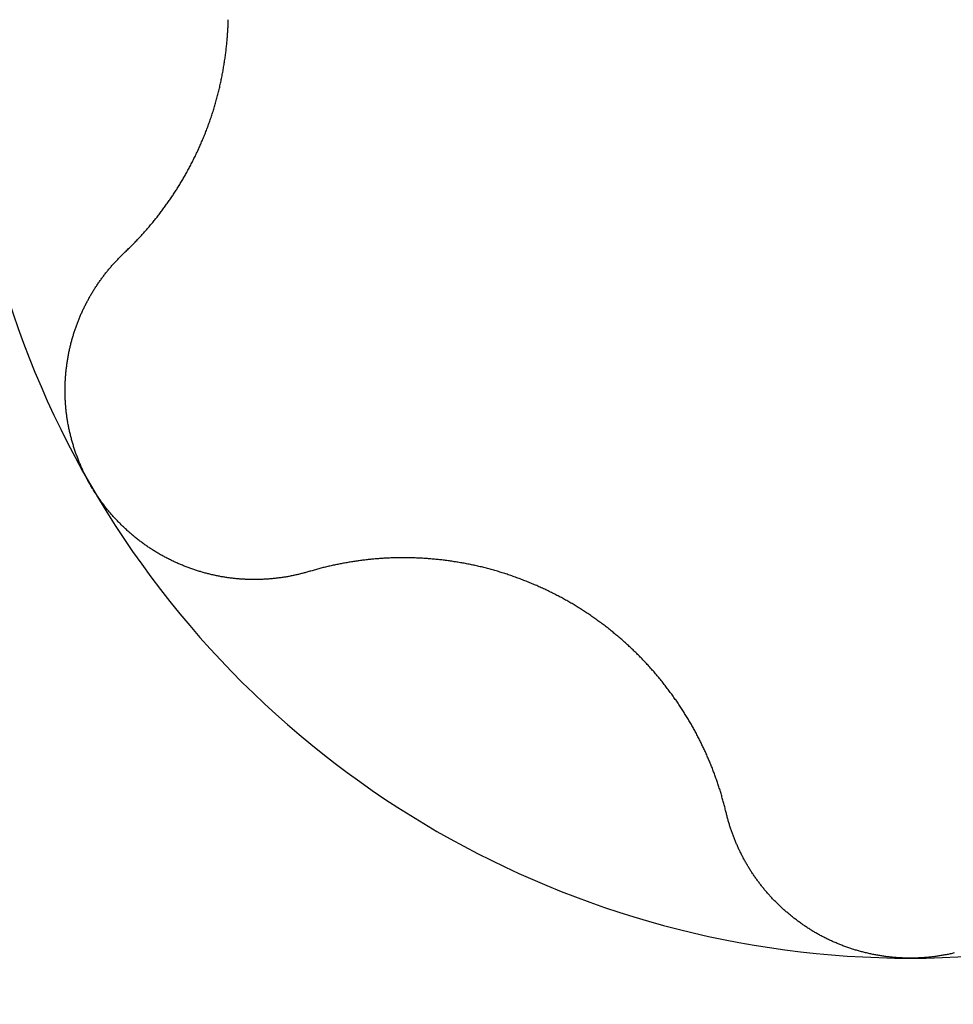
# Model space of a CAD drawing. Extents: x 1107 to 4046, y 937 to 3355.
# Tile 645 of 656: x 2097.57 to 2099.51, y 2903.95 to 2906. Entities that reach past the tile are written whole.
import ezdxf

# ---------------------------------------------------------------- set-up
doc = ezdxf.new("R2010")
doc.units = 0
doc.layers.add('KF_VIDA_L___C_BOTTOM', color=7, linetype='CONTINUOUS')

# ---------------------------------------------------------------- blocks, each defined once
blk = doc.blocks.new('KF_VIDA_L___C_BOTTOM')
at = {"layer": 'KF_VIDA_L___C_BOTTOM'}
for points in [[(-89.1949, 30.4973, 0), (-89.1932, 30.4989, 0), (-89.1914, 30.5006, 0), (-89.1897, 30.5023, 0), (-89.188, 30.5039, 0), (-89.1862, 30.5056, 0), (-89.1845, 30.5073, 0), (-89.1828, 30.509, 0), (-89.1811, 30.5107, 0), (-89.1794, 30.5124, 0), (-89.1777, 30.5141, 0), (-89.176, 30.5159, 0), (-89.1743, 30.5176, 0), (-89.1726, 30.5193, 0), (-89.171, 30.521, 0), (-89.1693, 30.5228, 0), (-89.1676, 30.5245, 0), (-89.166, 30.5263, 0), (-89.1644, 30.528, 0), (-89.1627, 30.5298, 0), (-89.1611, 30.5316, 0), (-89.1595, 30.5333, 0), (-89.1578, 30.5351, 0), (-89.1562, 30.5369, 0), (-89.1546, 30.5387, 0), (-89.153, 30.5405, 0), (-89.1514, 30.5423, 0), (-89.1498, 30.5441, 0), (-89.1483, 30.5459, 0), (-89.1467, 30.5477, 0), (-89.1451, 30.5495, 0), (-89.1436, 30.5513, 0), (-89.142, 30.5531, 0), (-89.1405, 30.555, 0), (-89.1389, 30.5568, 0), (-89.1374, 30.5586, 0), (-89.1359, 30.5605, 0), (-89.1344, 30.5623, 0), (-89.1329, 30.5642, 0), (-89.1314, 30.566, 0), (-89.1299, 30.5679, 0), (-89.1284, 30.5698, 0), (-89.1269, 30.5716, 0), (-89.1254, 30.5735, 0), (-89.124, 30.5754, 0), (-89.1225, 30.5772, 0), (-89.1211, 30.5791, 0), (-89.1196, 30.581, 0), (-89.1182, 30.5829, 0), (-89.1167, 30.5848, 0), (-89.1153, 30.5867, 0), (-89.1139, 30.5886, 0), (-89.1125, 30.5905, 0), (-89.1111, 30.5924, 0), (-89.1097, 30.5943, 0), (-89.1083, 30.5962, 0), (-89.107, 30.5981, 0), (-89.1056, 30.6, 0), (-89.1042, 30.602, 0), (-89.1029, 30.6039, 0), (-89.1015, 30.6058, 0), (-89.1002, 30.6077, 0), (-89.0989, 30.6097, 0), (-89.0976, 30.6116, 0), (-89.0962, 30.6136, 0), (-89.0949, 30.6155, 0), (-89.0936, 30.6174, 0), (-89.0924, 30.6194, 0), (-89.0911, 30.6214, 0), (-89.0898, 30.6233, 0), (-89.0885, 30.6253, 0), (-89.0872, 30.6273, 0), (-89.0859, 30.6293, 0), (-89.0847, 30.6313, 0), (-89.0834, 30.6333, 0), (-89.0821, 30.6354, 0), (-89.0809, 30.6374, 0), (-89.0796, 30.6395, 0), (-89.0784, 30.6415, 0), (-89.0771, 30.6436, 0), (-89.0759, 30.6457, 0), (-89.0747, 30.6477, 0), (-89.0734, 30.6498, 0), (-89.0722, 30.6519, 0), (-89.071, 30.6541, 0), (-89.0698, 30.6562, 0), (-89.0686, 30.6583, 0), (-89.0673, 30.6604, 0), (-89.0661, 30.6626, 0), (-89.065, 30.6647, 0), (-89.0638, 30.6669, 0), (-89.0626, 30.6691, 0), (-89.0614, 30.6713, 0), (-89.0602, 30.6735, 0), (-89.059, 30.6756, 0), (-89.0579, 30.6779, 0), (-89.0567, 30.6801, 0), (-89.0556, 30.6823, 0), (-89.0544, 30.6845, 0), (-89.0533, 30.6868, 0), (-89.0522, 30.689, 0), (-89.051, 30.6913, 0), (-89.0499, 30.6935, 0), (-89.0488, 30.6958, 0), (-89.0477, 30.6981, 0), (-89.0466, 30.7003, 0), (-89.0455, 30.7026, 0), (-89.0444, 30.7049, 0), (-89.0433, 30.7072, 0), (-89.0422, 30.7095, 0), (-89.0412, 30.7119, 0), (-89.0401, 30.7142, 0), (-89.039, 30.7165, 0), (-89.038, 30.7188, 0), (-89.0369, 30.7212, 0), (-89.0359, 30.7235, 0), (-89.0349, 30.7259, 0), (-89.0339, 30.7283, 0), (-89.0329, 30.7306, 0), (-89.0319, 30.733, 0), (-89.0309, 30.7354, 0), (-89.0299, 30.7378, 0), (-89.0289, 30.7402, 0), (-89.0279, 30.7426, 0), (-89.0269, 30.745, 0), (-89.026, 30.7474, 0), (-89.025, 30.7498, 0), (-89.0241, 30.7523, 0), (-89.0232, 30.7547, 0), (-89.0222, 30.7571, 0), (-89.0213, 30.7596, 0), (-89.0204, 30.762, 0), (-89.0195, 30.7645, 0), (-89.0186, 30.7669, 0), (-89.0177, 30.7694, 0), (-89.0169, 30.7719, 0), (-89.016, 30.7744, 0), (-89.0152, 30.7768, 0), (-89.0143, 30.7793, 0), (-89.0135, 30.7818, 0), (-89.0126, 30.7843, 0), (-89.0118, 30.7868, 0), (-89.011, 30.7893, 0), (-89.0102, 30.7918, 0), (-89.0094, 30.7943, 0), (-89.0087, 30.7969, 0), (-89.0079, 30.7994, 0), (-89.0071, 30.8019, 0), (-89.0064, 30.8044, 0), (-89.0056, 30.807, 0), (-89.0049, 30.8095, 0), (-89.0042, 30.8121, 0), (-89.0035, 30.8146, 0), (-89.0028, 30.8172, 0), (-89.0021, 30.8197, 0), (-89.0014, 30.8223, 0), (-89.0007, 30.8249, 0), (-89.0001, 30.8274, 0), (-88.9994, 30.83, 0), (-88.9988, 30.8326, 0), (-88.9981, 30.8351, 0), (-88.9975, 30.8377, 0), (-88.9969, 30.8403, 0), (-88.9963, 30.8429, 0), (-88.9957, 30.8455, 0), (-88.9951, 30.8481, 0), (-88.9945, 30.8507, 0), (-88.994, 30.8533, 0), (-88.9934, 30.8558, 0), (-88.9929, 30.8584, 0), (-88.9923, 30.861, 0), (-88.9918, 30.8637, 0), (-88.9913, 30.8663, 0), (-88.9908, 30.8689, 0), (-88.9903, 30.8715, 0), (-88.9898, 30.8741, 0), (-88.9893, 30.8767, 0), (-88.9889, 30.8793, 0), (-88.9884, 30.8819, 0), (-88.988, 30.8845, 0), (-88.9875, 30.8871, 0), (-88.9871, 30.8898, 0), (-88.9867, 30.8924, 0), (-88.9863, 30.895, 0), (-88.9859, 30.8976, 0), (-88.9855, 30.9002, 0), (-88.9851, 30.9028, 0), (-88.9848, 30.9054, 0), (-88.9844, 30.9081, 0), (-88.984, 30.9107, 0), (-88.9837, 30.9133, 0), (-88.9834, 30.9159, 0), (-88.9831, 30.9185, 0), (-88.9828, 30.9211, 0), (-88.9825, 30.9238, 0), (-88.9822, 30.9264, 0), (-88.9819, 30.929, 0), (-88.9816, 30.9316, 0), (-88.9814, 30.9342, 0), (-88.9811, 30.9368, 0), (-88.9809, 30.9394, 0), (-88.9806, 30.942, 0), (-88.9804, 30.9446, 0), (-88.9802, 30.9472, 0), (-88.98, 30.9498, 0), (-88.9798, 30.9524, 0), (-88.9797, 30.955, 0), (-88.9795, 30.9576, 0), (-88.9793, 30.9602, 0), (-88.9792, 30.9628, 0), (-88.979, 30.9654, 0), (-88.9789, 30.968, 0), (-88.9788, 30.9705, 0), (-88.9787, 30.9731, 0), (-88.9786, 30.9757, 0), (-88.9785, 30.9783, 0), (-88.9784, 30.9808, 0), (-88.9783, 30.9834, 0)], [(-89.2659, 30.0125, 0), (-89.267, 30.0143, 0), (-89.268, 30.0162, 0), (-89.269, 30.018, 0), (-89.2701, 30.0199, 0), (-89.2711, 30.0217, 0), (-89.2721, 30.0236, 0), (-89.2731, 30.0255, 0), (-89.274, 30.0273, 0), (-89.275, 30.0292, 0), (-89.276, 30.0311, 0), (-89.2769, 30.033, 0), (-89.2779, 30.0349, 0), (-89.2788, 30.0369, 0), (-89.2797, 30.0388, 0), (-89.2807, 30.0407, 0), (-89.2816, 30.0426, 0), (-89.2825, 30.0446, 0), (-89.2833, 30.0465, 0), (-89.2842, 30.0485, 0), (-89.2851, 30.0504, 0), (-89.2859, 30.0524, 0), (-89.2868, 30.0544, 0), (-89.2876, 30.0563, 0), (-89.2884, 30.0583, 0), (-89.2893, 30.0603, 0), (-89.2901, 30.0623, 0), (-89.2909, 30.0643, 0), (-89.2916, 30.0663, 0), (-89.2924, 30.0683, 0), (-89.2932, 30.0703, 0), (-89.2939, 30.0723, 0), (-89.2947, 30.0744, 0), (-89.2954, 30.0764, 0), (-89.2961, 30.0784, 0), (-89.2968, 30.0805, 0), (-89.2975, 30.0825, 0), (-89.2982, 30.0845, 0), (-89.2989, 30.0866, 0), (-89.2996, 30.0886, 0), (-89.3002, 30.0907, 0), (-89.3009, 30.0928, 0), (-89.3015, 30.0948, 0), (-89.3021, 30.0969, 0), (-89.3028, 30.099, 0), (-89.3034, 30.101, 0), (-89.3039, 30.1031, 0), (-89.3045, 30.1052, 0), (-89.3051, 30.1073, 0), (-89.3057, 30.1094, 0), (-89.3062, 30.1115, 0), (-89.3067, 30.1136, 0), (-89.3073, 30.1157, 0), (-89.3078, 30.1178, 0), (-89.3083, 30.1199, 0), (-89.3088, 30.122, 0), (-89.3093, 30.1241, 0), (-89.3097, 30.1262, 0), (-89.3102, 30.1283, 0), (-89.3106, 30.1304, 0), (-89.3111, 30.1326, 0), (-89.3115, 30.1347, 0), (-89.3119, 30.1368, 0), (-89.3123, 30.1389, 0), (-89.3127, 30.1411, 0), (-89.3131, 30.1432, 0), (-89.3134, 30.1453, 0), (-89.3138, 30.1475, 0), (-89.3141, 30.1496, 0), (-89.3145, 30.1517, 0), (-89.3148, 30.1539, 0), (-89.3151, 30.156, 0), (-89.3154, 30.1582, 0), (-89.3157, 30.1603, 0), (-89.3159, 30.1624, 0), (-89.3162, 30.1646, 0), (-89.3164, 30.1667, 0), (-89.3167, 30.1689, 0), (-89.3169, 30.171, 0), (-89.3171, 30.1732, 0), (-89.3173, 30.1753, 0), (-89.3175, 30.1775, 0), (-89.3177, 30.1796, 0), (-89.3178, 30.1818, 0), (-89.318, 30.1839, 0), (-89.3181, 30.1861, 0), (-89.3182, 30.1882, 0), (-89.3183, 30.1904, 0), (-89.3184, 30.1925, 0), (-89.3185, 30.1946, 0), (-89.3186, 30.1968, 0), (-89.3187, 30.1989, 0), (-89.3187, 30.2011, 0), (-89.3188, 30.2032, 0), (-89.3188, 30.2054, 0), (-89.3188, 30.2075, 0), (-89.3188, 30.2097, 0), (-89.3188, 30.2118, 0), (-89.3188, 30.2139, 0), (-89.3187, 30.2161, 0), (-89.3187, 30.2182, 0), (-89.3186, 30.2204, 0), (-89.3186, 30.2225, 0), (-89.3185, 30.2246, 0), (-89.3184, 30.2268, 0), (-89.3183, 30.2289, 0), (-89.3182, 30.231, 0), (-89.3181, 30.2331, 0), (-89.3179, 30.2353, 0), (-89.3178, 30.2374, 0), (-89.3176, 30.2395, 0), (-89.3175, 30.2416, 0), (-89.3173, 30.2437, 0), (-89.3171, 30.2459, 0), (-89.3169, 30.248, 0), (-89.3167, 30.2501, 0), (-89.3164, 30.2522, 0), (-89.3162, 30.2543, 0), (-89.316, 30.2564, 0), (-89.3157, 30.2585, 0), (-89.3154, 30.2606, 0), (-89.3152, 30.2626, 0), (-89.3149, 30.2647, 0), (-89.3146, 30.2668, 0), (-89.3143, 30.2689, 0), (-89.3139, 30.271, 0), (-89.3136, 30.273, 0), (-89.3133, 30.2751, 0), (-89.3129, 30.2772, 0), (-89.3126, 30.2792, 0), (-89.3122, 30.2813, 0), (-89.3118, 30.2833, 0), (-89.3114, 30.2854, 0), (-89.311, 30.2874, 0), (-89.3106, 30.2895, 0), (-89.3102, 30.2915, 0), (-89.3098, 30.2935, 0), (-89.3093, 30.2956, 0), (-89.3089, 30.2976, 0), (-89.3084, 30.2996, 0), (-89.3079, 30.3016, 0), (-89.3075, 30.3036, 0), (-89.307, 30.3056, 0), (-89.3065, 30.3076, 0), (-89.306, 30.3096, 0), (-89.3054, 30.3116, 0), (-89.3049, 30.3136, 0), (-89.3044, 30.3156, 0), (-89.3038, 30.3175, 0), (-89.3033, 30.3195, 0), (-89.3027, 30.3214, 0), (-89.3021, 30.3234, 0), (-89.3015, 30.3253, 0), (-89.301, 30.3273, 0), (-89.3004, 30.3292, 0), (-89.2997, 30.3311, 0), (-89.2991, 30.3331, 0), (-89.2985, 30.335, 0), (-89.2979, 30.3369, 0), (-89.2972, 30.3388, 0), (-89.2966, 30.3407, 0), (-89.2959, 30.3426, 0), (-89.2952, 30.3445, 0), (-89.2945, 30.3463, 0), (-89.2939, 30.3482, 0), (-89.2932, 30.3501, 0), (-89.2925, 30.3519, 0), (-89.2917, 30.3538, 0), (-89.291, 30.3556, 0), (-89.2903, 30.3574, 0), (-89.2896, 30.3592, 0), (-89.2888, 30.3611, 0), (-89.288, 30.3629, 0), (-89.2873, 30.3647, 0), (-89.2865, 30.3665, 0), (-89.2857, 30.3683, 0), (-89.2849, 30.3701, 0), (-89.2841, 30.3719, 0), (-89.2833, 30.3737, 0), (-89.2825, 30.3755, 0), (-89.2816, 30.3773, 0), (-89.2808, 30.3791, 0), (-89.28, 30.3808, 0), (-89.2791, 30.3826, 0), (-89.2782, 30.3844, 0), (-89.2773, 30.3862, 0), (-89.2765, 30.3879, 0), (-89.2756, 30.3897, 0), (-89.2746, 30.3915, 0), (-89.2737, 30.3932, 0), (-89.2728, 30.395, 0), (-89.2719, 30.3967, 0), (-89.2709, 30.3984, 0), (-89.27, 30.4002, 0), (-89.269, 30.4019, 0), (-89.268, 30.4037, 0), (-89.2671, 30.4054, 0), (-89.2661, 30.4071, 0), (-89.2651, 30.4088, 0), (-89.2641, 30.4105, 0), (-89.2631, 30.4122, 0), (-89.262, 30.4139, 0), (-89.261, 30.4156, 0), (-89.26, 30.4173, 0), (-89.2589, 30.419, 0), (-89.2578, 30.4207, 0), (-89.2568, 30.4224, 0), (-89.2557, 30.424, 0), (-89.2546, 30.4257, 0), (-89.2535, 30.4274, 0), (-89.2524, 30.429, 0), (-89.2513, 30.4307, 0), (-89.2502, 30.4323, 0), (-89.2491, 30.434, 0), (-89.248, 30.4356, 0), (-89.2468, 30.4372, 0), (-89.2457, 30.4389, 0), (-89.2445, 30.4405, 0), (-89.2433, 30.4421, 0), (-89.2422, 30.4437, 0), (-89.241, 30.4453, 0), (-89.2398, 30.4469, 0), (-89.2386, 30.4485, 0), (-89.2374, 30.4501, 0), (-89.2362, 30.4517, 0), (-89.235, 30.4532, 0), (-89.2337, 30.4548, 0), (-89.2325, 30.4564, 0), (-89.2313, 30.4579, 0), (-89.23, 30.4595, 0), (-89.2288, 30.461, 0), (-89.2275, 30.4625, 0), (-89.2262, 30.4641, 0), (-89.2249, 30.4656, 0), (-89.2236, 30.4671, 0), (-89.2223, 30.4686, 0), (-89.221, 30.4701, 0), (-89.2197, 30.4716, 0), (-89.2184, 30.4731, 0), (-89.2171, 30.4746, 0), (-89.2158, 30.476, 0), (-89.2144, 30.4775, 0), (-89.2131, 30.479, 0), (-89.2117, 30.4804, 0), (-89.2104, 30.4819, 0), (-89.209, 30.4833, 0), (-89.2076, 30.4847, 0), (-89.2062, 30.4862, 0), (-89.2048, 30.4876, 0), (-89.2035, 30.489, 0), (-89.2021, 30.4904, 0), (-89.2006, 30.4918, 0), (-89.1992, 30.4932, 0), (-89.1978, 30.4945, 0), (-89.1964, 30.4959, 0), (-89.1949, 30.4973, 0)], [(-88.8106, 29.8316, 0), (-88.8125, 29.831, 0), (-88.8144, 29.8305, 0), (-88.8163, 29.8299, 0), (-88.8182, 29.8294, 0), (-88.8201, 29.8289, 0), (-88.822, 29.8283, 0), (-88.824, 29.8278, 0), (-88.8259, 29.8274, 0), (-88.8278, 29.8269, 0), (-88.8297, 29.8264, 0), (-88.8317, 29.8259, 0), (-88.8336, 29.8255, 0), (-88.8355, 29.825, 0), (-88.8375, 29.8246, 0), (-88.8394, 29.8242, 0), (-88.8413, 29.8237, 0), (-88.8433, 29.8233, 0), (-88.8452, 29.8229, 0), (-88.8472, 29.8226, 0), (-88.8491, 29.8222, 0), (-88.8511, 29.8218, 0), (-88.853, 29.8214, 0), (-88.855, 29.8211, 0), (-88.857, 29.8208, 0), (-88.8589, 29.8204, 0), (-88.8609, 29.8201, 0), (-88.8628, 29.8198, 0), (-88.8648, 29.8195, 0), (-88.8668, 29.8192, 0), (-88.8688, 29.8189, 0), (-88.8707, 29.8187, 0), (-88.8727, 29.8184, 0), (-88.8747, 29.8182, 0), (-88.8766, 29.8179, 0), (-88.8786, 29.8177, 0), (-88.8806, 29.8175, 0), (-88.8826, 29.8172, 0), (-88.8846, 29.817, 0), (-88.8865, 29.8169, 0), (-88.8885, 29.8167, 0), (-88.8905, 29.8165, 0), (-88.8925, 29.8163, 0), (-88.8945, 29.8162, 0), (-88.8965, 29.816, 0), (-88.8984, 29.8159, 0), (-88.9004, 29.8158, 0), (-88.9024, 29.8157, 0), (-88.9044, 29.8156, 0), (-88.9064, 29.8155, 0), (-88.9084, 29.8154, 0), (-88.9104, 29.8153, 0), (-88.9123, 29.8152, 0), (-88.9143, 29.8152, 0), (-88.9163, 29.8151, 0), (-88.9183, 29.8151, 0), (-88.9203, 29.8151, 0), (-88.9223, 29.8151, 0), (-88.9243, 29.8151, 0), (-88.9262, 29.8151, 0), (-88.9282, 29.8151, 0), (-88.9302, 29.8151, 0), (-88.9322, 29.8151, 0), (-88.9342, 29.8152, 0), (-88.9362, 29.8152, 0), (-88.9381, 29.8153, 0), (-88.9401, 29.8154, 0), (-88.9421, 29.8155, 0), (-88.9441, 29.8156, 0), (-88.946, 29.8157, 0), (-88.948, 29.8158, 0), (-88.95, 29.8159, 0), (-88.952, 29.816, 0), (-88.9539, 29.8162, 0), (-88.9559, 29.8163, 0), (-88.9579, 29.8165, 0), (-88.9598, 29.8167, 0), (-88.9618, 29.8168, 0), (-88.9638, 29.817, 0), (-88.9657, 29.8172, 0), (-88.9677, 29.8174, 0), (-88.9696, 29.8177, 0), (-88.9716, 29.8179, 0), (-88.9735, 29.8181, 0), (-88.9755, 29.8184, 0), (-88.9774, 29.8187, 0), (-88.9794, 29.8189, 0), (-88.9813, 29.8192, 0), (-88.9833, 29.8195, 0), (-88.9852, 29.8198, 0), (-88.9872, 29.8201, 0), (-88.9892, 29.8205, 0), (-88.9911, 29.8208, 0), (-88.9931, 29.8211, 0), (-88.9951, 29.8215, 0), (-88.997, 29.8219, 0), (-88.999, 29.8222, 0), (-89.001, 29.8226, 0), (-89.0029, 29.823, 0), (-89.0049, 29.8235, 0), (-89.0069, 29.8239, 0), (-89.0088, 29.8243, 0), (-89.0108, 29.8248, 0), (-89.0128, 29.8252, 0), (-89.0148, 29.8257, 0), (-89.0168, 29.8262, 0), (-89.0187, 29.8267, 0), (-89.0207, 29.8272, 0), (-89.0227, 29.8277, 0), (-89.0247, 29.8282, 0), (-89.0266, 29.8287, 0), (-89.0286, 29.8293, 0), (-89.0306, 29.8298, 0), (-89.0326, 29.8304, 0), (-89.0346, 29.831, 0), (-89.0365, 29.8316, 0), (-89.0385, 29.8322, 0), (-89.0405, 29.8328, 0), (-89.0425, 29.8334, 0), (-89.0444, 29.834, 0), (-89.0464, 29.8347, 0), (-89.0484, 29.8353, 0), (-89.0504, 29.836, 0), (-89.0523, 29.8366, 0), (-89.0543, 29.8373, 0), (-89.0563, 29.838, 0), (-89.0582, 29.8387, 0), (-89.0602, 29.8394, 0), (-89.0622, 29.8402, 0), (-89.0641, 29.8409, 0), (-89.0661, 29.8417, 0), (-89.068, 29.8424, 0), (-89.07, 29.8432, 0), (-89.072, 29.844, 0), (-89.0739, 29.8448, 0), (-89.0759, 29.8456, 0), (-89.0778, 29.8464, 0), (-89.0797, 29.8472, 0), (-89.0817, 29.8481, 0), (-89.0836, 29.8489, 0), (-89.0856, 29.8498, 0), (-89.0875, 29.8506, 0), (-89.0894, 29.8515, 0), (-89.0913, 29.8524, 0), (-89.0933, 29.8533, 0), (-89.0952, 29.8542, 0), (-89.0971, 29.8551, 0), (-89.099, 29.8561, 0), (-89.1009, 29.857, 0), (-89.1028, 29.858, 0), (-89.1047, 29.8589, 0), (-89.1066, 29.8599, 0), (-89.1085, 29.8609, 0), (-89.1104, 29.8619, 0), (-89.1123, 29.8629, 0), (-89.1141, 29.8639, 0), (-89.116, 29.865, 0), (-89.1179, 29.866, 0), (-89.1198, 29.867, 0), (-89.1216, 29.8681, 0), (-89.1235, 29.8692, 0), (-89.1253, 29.8703, 0), (-89.1272, 29.8714, 0), (-89.129, 29.8725, 0), (-89.1308, 29.8736, 0), (-89.1327, 29.8747, 0), (-89.1345, 29.8759, 0), (-89.1363, 29.877, 0), (-89.1381, 29.8782, 0), (-89.1399, 29.8793, 0), (-89.1417, 29.8805, 0), (-89.1435, 29.8817, 0), (-89.1453, 29.8829, 0), (-89.1471, 29.8841, 0), (-89.1488, 29.8854, 0), (-89.1506, 29.8866, 0), (-89.1524, 29.8878, 0), (-89.1541, 29.8891, 0), (-89.1559, 29.8904, 0), (-89.1576, 29.8916, 0), (-89.1593, 29.8929, 0), (-89.1611, 29.8942, 0), (-89.1628, 29.8955, 0), (-89.1645, 29.8968, 0), (-89.1662, 29.8982, 0), (-89.1679, 29.8995, 0), (-89.1696, 29.9008, 0), (-89.1713, 29.9022, 0), (-89.173, 29.9036, 0), (-89.1746, 29.9049, 0), (-89.1763, 29.9063, 0), (-89.178, 29.9077, 0), (-89.1796, 29.9091, 0), (-89.1812, 29.9105, 0), (-89.1829, 29.9119, 0), (-89.1845, 29.9134, 0), (-89.1861, 29.9148, 0), (-89.1877, 29.9162, 0), (-89.1893, 29.9177, 0), (-89.1909, 29.9192, 0), (-89.1925, 29.9206, 0), (-89.1941, 29.9221, 0), (-89.1957, 29.9236, 0), (-89.1972, 29.9251, 0), (-89.1988, 29.9266, 0), (-89.2003, 29.9281, 0), (-89.2019, 29.9296, 0), (-89.2034, 29.9312, 0), (-89.2049, 29.9327, 0), (-89.2064, 29.9343, 0), (-89.208, 29.9358, 0), (-89.2095, 29.9374, 0), (-89.2109, 29.9389, 0), (-89.2124, 29.9405, 0), (-89.2139, 29.9421, 0), (-89.2154, 29.9437, 0), (-89.2168, 29.9453, 0), (-89.2182, 29.9469, 0), (-89.2197, 29.9485, 0), (-89.2211, 29.9501, 0), (-89.2225, 29.9517, 0), (-89.2239, 29.9534, 0), (-89.2253, 29.955, 0), (-89.2267, 29.9567, 0), (-89.2281, 29.9583, 0), (-89.2295, 29.96, 0), (-89.2308, 29.9616, 0), (-89.2322, 29.9633, 0), (-89.2335, 29.965, 0), (-89.2349, 29.9667, 0), (-89.2362, 29.9684, 0), (-89.2375, 29.9701, 0), (-89.2388, 29.9718, 0), (-89.2401, 29.9735, 0), (-89.2414, 29.9752, 0), (-89.2426, 29.9769, 0), (-89.2439, 29.9787, 0), (-89.2452, 29.9804, 0), (-89.2464, 29.9821, 0), (-89.2476, 29.9839, 0), (-89.2489, 29.9856, 0), (-89.2501, 29.9874, 0), (-89.2513, 29.9891, 0), (-89.2525, 29.9909, 0), (-89.2536, 29.9927, 0), (-89.2548, 29.9945, 0), (-89.256, 29.9962, 0), (-89.2571, 29.998, 0), (-89.2583, 29.9998, 0), (-89.2594, 30.0016, 0), (-89.2605, 30.0034, 0), (-89.2616, 30.0052, 0), (-89.2627, 30.007, 0), (-89.2638, 30.0089, 0), (-89.2649, 30.0107, 0), (-89.2659, 30.0125, 0)], [(-87.9399, 29.3289, 0), (-87.9404, 29.3312, 0), (-87.941, 29.3335, 0), (-87.9416, 29.3359, 0), (-87.9421, 29.3382, 0), (-87.9427, 29.3406, 0), (-87.9433, 29.3429, 0), (-87.944, 29.3452, 0), (-87.9446, 29.3476, 0), (-87.9452, 29.3499, 0), (-87.9458, 29.3522, 0), (-87.9465, 29.3545, 0), (-87.9471, 29.3569, 0), (-87.9478, 29.3592, 0), (-87.9485, 29.3615, 0), (-87.9491, 29.3638, 0), (-87.9498, 29.3661, 0), (-87.9505, 29.3684, 0), (-87.9512, 29.3707, 0), (-87.9519, 29.373, 0), (-87.9526, 29.3753, 0), (-87.9533, 29.3776, 0), (-87.9541, 29.3799, 0), (-87.9548, 29.3822, 0), (-87.9556, 29.3845, 0), (-87.9563, 29.3868, 0), (-87.9571, 29.389, 0), (-87.9578, 29.3913, 0), (-87.9586, 29.3936, 0), (-87.9594, 29.3958, 0), (-87.9602, 29.3981, 0), (-87.961, 29.4004, 0), (-87.9618, 29.4026, 0), (-87.9626, 29.4049, 0), (-87.9634, 29.4071, 0), (-87.9642, 29.4094, 0), (-87.9651, 29.4116, 0), (-87.9659, 29.4138, 0), (-87.9668, 29.4161, 0), (-87.9676, 29.4183, 0), (-87.9685, 29.4205, 0), (-87.9693, 29.4227, 0), (-87.9702, 29.4249, 0), (-87.9711, 29.4272, 0), (-87.972, 29.4294, 0), (-87.9729, 29.4316, 0), (-87.9738, 29.4338, 0), (-87.9747, 29.436, 0), (-87.9756, 29.4381, 0), (-87.9765, 29.4403, 0), (-87.9775, 29.4425, 0), (-87.9784, 29.4447, 0), (-87.9794, 29.4468, 0), (-87.9803, 29.449, 0), (-87.9813, 29.4512, 0), (-87.9822, 29.4533, 0), (-87.9832, 29.4555, 0), (-87.9842, 29.4576, 0), (-87.9852, 29.4597, 0), (-87.9862, 29.4619, 0), (-87.9872, 29.464, 0), (-87.9882, 29.4661, 0), (-87.9892, 29.4682, 0), (-87.9902, 29.4704, 0), (-87.9912, 29.4725, 0), (-87.9922, 29.4746, 0), (-87.9933, 29.4767, 0), (-87.9943, 29.4788, 0), (-87.9954, 29.4809, 0), (-87.9964, 29.4829, 0), (-87.9975, 29.4851, 0), (-87.9986, 29.4872, 0), (-87.9997, 29.4893, 0), (-88.0008, 29.4914, 0), (-88.0019, 29.4935, 0), (-88.003, 29.4956, 0), (-88.0042, 29.4977, 0), (-88.0053, 29.4998, 0), (-88.0065, 29.5019, 0), (-88.0077, 29.504, 0), (-88.0088, 29.5061, 0), (-88.01, 29.5082, 0), (-88.0112, 29.5104, 0), (-88.0124, 29.5125, 0), (-88.0136, 29.5146, 0), (-88.0149, 29.5167, 0), (-88.0161, 29.5188, 0), (-88.0174, 29.5209, 0), (-88.0186, 29.523, 0), (-88.0199, 29.5252, 0), (-88.0212, 29.5273, 0), (-88.0225, 29.5294, 0), (-88.0238, 29.5315, 0), (-88.0251, 29.5336, 0), (-88.0264, 29.5357, 0), (-88.0277, 29.5378, 0), (-88.029, 29.5399, 0), (-88.0304, 29.5421, 0), (-88.0318, 29.5442, 0), (-88.0331, 29.5463, 0), (-88.0345, 29.5484, 0), (-88.0359, 29.5505, 0), (-88.0373, 29.5526, 0), (-88.0387, 29.5547, 0), (-88.0401, 29.5568, 0), (-88.0415, 29.5589, 0), (-88.043, 29.561, 0), (-88.0444, 29.5631, 0), (-88.0459, 29.5651, 0), (-88.0473, 29.5672, 0), (-88.0488, 29.5693, 0), (-88.0503, 29.5714, 0), (-88.0518, 29.5735, 0), (-88.0533, 29.5756, 0), (-88.0548, 29.5776, 0), (-88.0563, 29.5797, 0), (-88.0578, 29.5818, 0), (-88.0594, 29.5838, 0), (-88.0609, 29.5859, 0), (-88.0625, 29.588, 0), (-88.064, 29.59, 0), (-88.0656, 29.5921, 0), (-88.0672, 29.5941, 0), (-88.0688, 29.5962, 0), (-88.0704, 29.5982, 0), (-88.072, 29.6002, 0), (-88.0736, 29.6023, 0), (-88.0753, 29.6043, 0), (-88.0769, 29.6063, 0), (-88.0786, 29.6083, 0), (-88.0802, 29.6104, 0), (-88.0819, 29.6124, 0), (-88.0836, 29.6144, 0), (-88.0852, 29.6164, 0), (-88.0869, 29.6184, 0), (-88.0886, 29.6204, 0), (-88.0903, 29.6224, 0), (-88.0921, 29.6243, 0), (-88.0938, 29.6263, 0), (-88.0955, 29.6283, 0), (-88.0973, 29.6302, 0), (-88.099, 29.6322, 0), (-88.1008, 29.6342, 0), (-88.1026, 29.6361, 0), (-88.1044, 29.638, 0), (-88.1062, 29.64, 0), (-88.108, 29.6419, 0), (-88.1098, 29.6438, 0), (-88.1116, 29.6457, 0), (-88.1134, 29.6477, 0), (-88.1153, 29.6496, 0), (-88.1171, 29.6515, 0), (-88.1189, 29.6533, 0), (-88.1208, 29.6552, 0), (-88.1227, 29.6571, 0), (-88.1246, 29.659, 0), (-88.1264, 29.6608, 0), (-88.1283, 29.6627, 0), (-88.1302, 29.6646, 0), (-88.1321, 29.6664, 0), (-88.134, 29.6682, 0), (-88.136, 29.6701, 0), (-88.1379, 29.6719, 0), (-88.1398, 29.6737, 0), (-88.1418, 29.6755, 0), (-88.1437, 29.6773, 0), (-88.1457, 29.6791, 0), (-88.1477, 29.6809, 0), (-88.1496, 29.6827, 0), (-88.1516, 29.6844, 0), (-88.1536, 29.6862, 0), (-88.1556, 29.688, 0), (-88.1576, 29.6897, 0), (-88.1596, 29.6914, 0), (-88.1616, 29.6932, 0), (-88.1636, 29.6949, 0), (-88.1656, 29.6966, 0), (-88.1677, 29.6983, 0), (-88.1697, 29.7, 0), (-88.1717, 29.7017, 0), (-88.1738, 29.7034, 0), (-88.1758, 29.7051, 0), (-88.1779, 29.7068, 0), (-88.1799, 29.7084, 0), (-88.182, 29.7101, 0), (-88.1841, 29.7117, 0), (-88.1862, 29.7133, 0), (-88.1882, 29.715, 0), (-88.1903, 29.7166, 0), (-88.1924, 29.7182, 0), (-88.1945, 29.7198, 0), (-88.1966, 29.7214, 0), (-88.1987, 29.723, 0), (-88.2008, 29.7245, 0), (-88.203, 29.7261, 0), (-88.2051, 29.7277, 0), (-88.2072, 29.7292, 0), (-88.2093, 29.7307, 0), (-88.2115, 29.7323, 0), (-88.2136, 29.7338, 0), (-88.2157, 29.7353, 0), (-88.2179, 29.7368, 0), (-88.22, 29.7383, 0), (-88.2222, 29.7398, 0), (-88.2243, 29.7413, 0), (-88.2265, 29.7427, 0), (-88.2286, 29.7442, 0), (-88.2308, 29.7456, 0), (-88.233, 29.747, 0), (-88.2351, 29.7485, 0), (-88.2373, 29.7499, 0), (-88.2395, 29.7513, 0), (-88.2416, 29.7527, 0), (-88.2438, 29.7541, 0), (-88.246, 29.7554, 0), (-88.2482, 29.7568, 0), (-88.2504, 29.7582, 0), (-88.2526, 29.7595, 0), (-88.2547, 29.7608, 0), (-88.2569, 29.7622, 0), (-88.2591, 29.7635, 0), (-88.2613, 29.7648, 0), (-88.2635, 29.7661, 0), (-88.2657, 29.7673, 0), (-88.2679, 29.7686, 0), (-88.2701, 29.7699, 0), (-88.2723, 29.7711, 0), (-88.2746, 29.7724, 0), (-88.2768, 29.7736, 0), (-88.279, 29.7749, 0), (-88.2813, 29.7761, 0), (-88.2836, 29.7773, 0), (-88.2858, 29.7785, 0), (-88.2881, 29.7797, 0), (-88.2904, 29.7809, 0), (-88.2927, 29.7821, 0), (-88.295, 29.7833, 0), (-88.2973, 29.7845, 0), (-88.2996, 29.7857, 0), (-88.3019, 29.7868, 0), (-88.3042, 29.788, 0), (-88.3065, 29.7891, 0), (-88.3089, 29.7903, 0), (-88.3112, 29.7914, 0), (-88.3136, 29.7926, 0), (-88.3159, 29.7937, 0), (-88.3183, 29.7948, 0), (-88.3207, 29.7959, 0), (-88.323, 29.797, 0), (-88.3254, 29.7981, 0), (-88.3278, 29.7992, 0), (-88.3302, 29.8002, 0), (-88.3326, 29.8013, 0), (-88.335, 29.8024, 0), (-88.3374, 29.8034, 0), (-88.3398, 29.8044, 0), (-88.3423, 29.8055, 0), (-88.3447, 29.8065, 0), (-88.3471, 29.8075, 0), (-88.3496, 29.8085, 0), (-88.352, 29.8095, 0), (-88.3545, 29.8105, 0), (-88.3569, 29.8115, 0), (-88.3594, 29.8125, 0), (-88.3618, 29.8134, 0), (-88.3643, 29.8144, 0), (-88.3668, 29.8153, 0), (-88.3693, 29.8163, 0), (-88.3717, 29.8172, 0), (-88.3742, 29.8181, 0), (-88.3767, 29.819, 0), (-88.3792, 29.8199, 0), (-88.3817, 29.8208, 0), (-88.3842, 29.8217, 0), (-88.3867, 29.8226, 0), (-88.3892, 29.8234, 0), (-88.3917, 29.8243, 0), (-88.3943, 29.8252, 0), (-88.3968, 29.826, 0), (-88.3993, 29.8268, 0), (-88.4018, 29.8276, 0), (-88.4044, 29.8284, 0), (-88.4069, 29.8292, 0), (-88.4094, 29.83, 0), (-88.412, 29.8308, 0), (-88.4145, 29.8316, 0), (-88.417, 29.8323, 0), (-88.4196, 29.8331, 0), (-88.4221, 29.8338, 0), (-88.4247, 29.8346, 0), (-88.4272, 29.8353, 0), (-88.4298, 29.836, 0), (-88.4324, 29.8367, 0), (-88.4349, 29.8374, 0), (-88.4375, 29.8381, 0), (-88.44, 29.8387, 0), (-88.4426, 29.8394, 0), (-88.4452, 29.84, 0), (-88.4477, 29.8407, 0), (-88.4503, 29.8413, 0), (-88.4529, 29.8419, 0), (-88.4554, 29.8425, 0), (-88.458, 29.8431, 0), (-88.4606, 29.8437, 0), (-88.4631, 29.8443, 0), (-88.4657, 29.8448, 0), (-88.4683, 29.8454, 0), (-88.4709, 29.8459, 0), (-88.4734, 29.8465, 0), (-88.476, 29.847, 0), (-88.4786, 29.8475, 0), (-88.4812, 29.848, 0), (-88.4837, 29.8485, 0), (-88.4863, 29.849, 0), (-88.4889, 29.8494, 0), (-88.4915, 29.8499, 0), (-88.4941, 29.8503, 0), (-88.4966, 29.8508, 0), (-88.4992, 29.8512, 0), (-88.5018, 29.8516, 0), (-88.5043, 29.852, 0), (-88.5069, 29.8524, 0), (-88.5095, 29.8528, 0), (-88.5121, 29.8532, 0), (-88.5146, 29.8536, 0), (-88.5172, 29.8539, 0), (-88.5198, 29.8543, 0), (-88.5223, 29.8546, 0), (-88.5249, 29.8549, 0), (-88.5275, 29.8553, 0), (-88.53, 29.8556, 0), (-88.5326, 29.8559, 0), (-88.5351, 29.8562, 0), (-88.5377, 29.8564, 0), (-88.5402, 29.8567, 0), (-88.5428, 29.857, 0), (-88.5453, 29.8572, 0), (-88.5479, 29.8575, 0), (-88.5504, 29.8577, 0), (-88.553, 29.8579, 0), (-88.5555, 29.8581, 0), (-88.558, 29.8583, 0), (-88.5606, 29.8585, 0), (-88.5631, 29.8587, 0), (-88.5656, 29.8589, 0), (-88.5681, 29.8591, 0), (-88.5707, 29.8592, 0), (-88.5732, 29.8594, 0), (-88.5757, 29.8595, 0), (-88.5782, 29.8596, 0), (-88.5807, 29.8598, 0), (-88.5832, 29.8599, 0), (-88.5857, 29.86, 0), (-88.5882, 29.8601, 0), (-88.5907, 29.8602, 0), (-88.5931, 29.8602, 0), (-88.5956, 29.8603, 0), (-88.5981, 29.8604, 0), (-88.6006, 29.8604, 0), (-88.603, 29.8605, 0), (-88.6055, 29.8605, 0), (-88.608, 29.8605, 0), (-88.6104, 29.8605, 0), (-88.6129, 29.8605, 0), (-88.6153, 29.8605, 0), (-88.6177, 29.8605, 0), (-88.6202, 29.8605, 0), (-88.6226, 29.8605, 0), (-88.625, 29.8604, 0), (-88.6274, 29.8604, 0), (-88.6298, 29.8603, 0), (-88.6322, 29.8603, 0), (-88.6346, 29.8602, 0), (-88.637, 29.8601, 0), (-88.6394, 29.8601, 0), (-88.6418, 29.86, 0), (-88.6441, 29.8599, 0), (-88.6465, 29.8597, 0), (-88.6489, 29.8596, 0), (-88.6512, 29.8595, 0), (-88.6536, 29.8594, 0), (-88.6559, 29.8592, 0), (-88.6582, 29.8591, 0), (-88.6606, 29.8589, 0), (-88.6629, 29.8587, 0), (-88.6652, 29.8586, 0), (-88.6676, 29.8584, 0), (-88.6699, 29.8582, 0), (-88.6722, 29.858, 0), (-88.6746, 29.8578, 0), (-88.6769, 29.8576, 0), (-88.6793, 29.8573, 0), (-88.6816, 29.8571, 0), (-88.684, 29.8569, 0), (-88.6863, 29.8566, 0), (-88.6887, 29.8564, 0), (-88.691, 29.8561, 0), (-88.6934, 29.8558, 0), (-88.6957, 29.8555, 0), (-88.6981, 29.8552, 0), (-88.7004, 29.8549, 0), (-88.7028, 29.8546, 0), (-88.7051, 29.8543, 0), (-88.7075, 29.854, 0), (-88.7098, 29.8537, 0), (-88.7122, 29.8533, 0), (-88.7146, 29.853, 0), (-88.7169, 29.8526, 0), (-88.7193, 29.8523, 0), (-88.7216, 29.8519, 0), (-88.724, 29.8515, 0), (-88.7263, 29.8511, 0), (-88.7287, 29.8507, 0), (-88.731, 29.8503, 0), (-88.7334, 29.8499, 0), (-88.7358, 29.8495, 0), (-88.7381, 29.849, 0), (-88.7405, 29.8486, 0), (-88.7428, 29.8482, 0), (-88.7452, 29.8477, 0), (-88.7475, 29.8472, 0), (-88.7499, 29.8468, 0), (-88.7522, 29.8463, 0), (-88.7546, 29.8458, 0), (-88.7569, 29.8453, 0), (-88.7593, 29.8448, 0), (-88.7616, 29.8443, 0), (-88.764, 29.8438, 0), (-88.7663, 29.8432, 0), (-88.7687, 29.8427, 0), (-88.771, 29.8421, 0), (-88.7734, 29.8416, 0), (-88.7757, 29.841, 0), (-88.778, 29.8405, 0), (-88.7804, 29.8399, 0), (-88.7827, 29.8393, 0), (-88.785, 29.8387, 0), (-88.7874, 29.8381, 0), (-88.7897, 29.8375, 0), (-88.792, 29.8368, 0), (-88.7944, 29.8362, 0), (-88.7967, 29.8356, 0), (-88.799, 29.8349, 0), (-88.8013, 29.8343, 0), (-88.8037, 29.8336, 0), (-88.806, 29.8329, 0), (-88.8083, 29.8323, 0), (-88.8106, 29.8316, 0)], [(-87.5555, 29.025, 0), (-87.5576, 29.025, 0), (-87.5597, 29.025, 0), (-87.5618, 29.0251, 0), (-87.564, 29.0251, 0), (-87.5661, 29.0251, 0), (-87.5682, 29.0252, 0), (-87.5703, 29.0253, 0), (-87.5724, 29.0254, 0), (-87.5746, 29.0255, 0), (-87.5767, 29.0256, 0), (-87.5788, 29.0257, 0), (-87.5809, 29.0259, 0), (-87.5831, 29.026, 0), (-87.5852, 29.0262, 0), (-87.5873, 29.0263, 0), (-87.5894, 29.0265, 0), (-87.5916, 29.0267, 0), (-87.5937, 29.0269, 0), (-87.5958, 29.0271, 0), (-87.5979, 29.0274, 0), (-87.6001, 29.0276, 0), (-87.6022, 29.0279, 0), (-87.6043, 29.0281, 0), (-87.6065, 29.0284, 0), (-87.6086, 29.0287, 0), (-87.6107, 29.029, 0), (-87.6128, 29.0293, 0), (-87.615, 29.0296, 0), (-87.6171, 29.03, 0), (-87.6192, 29.0303, 0), (-87.6213, 29.0307, 0), (-87.6235, 29.031, 0), (-87.6256, 29.0314, 0), (-87.6277, 29.0318, 0), (-87.6298, 29.0322, 0), (-87.6319, 29.0326, 0), (-87.6341, 29.033, 0), (-87.6362, 29.0335, 0), (-87.6383, 29.0339, 0), (-87.6404, 29.0344, 0), (-87.6425, 29.0348, 0), (-87.6446, 29.0353, 0), (-87.6467, 29.0358, 0), (-87.6488, 29.0363, 0), (-87.6509, 29.0368, 0), (-87.653, 29.0374, 0), (-87.6551, 29.0379, 0), (-87.6572, 29.0385, 0), (-87.6593, 29.039, 0), (-87.6614, 29.0396, 0), (-87.6635, 29.0402, 0), (-87.6655, 29.0408, 0), (-87.6676, 29.0414, 0), (-87.6697, 29.042, 0), (-87.6718, 29.0426, 0), (-87.6738, 29.0433, 0), (-87.6759, 29.0439, 0), (-87.678, 29.0446, 0), (-87.68, 29.0452, 0), (-87.6821, 29.0459, 0), (-87.6841, 29.0466, 0), (-87.6862, 29.0473, 0), (-87.6882, 29.048, 0), (-87.6902, 29.0488, 0), (-87.6923, 29.0495, 0), (-87.6943, 29.0503, 0), (-87.6963, 29.051, 0), (-87.6984, 29.0518, 0), (-87.7004, 29.0526, 0), (-87.7024, 29.0534, 0), (-87.7044, 29.0542, 0), (-87.7064, 29.055, 0), (-87.7084, 29.0558, 0), (-87.7104, 29.0567, 0), (-87.7124, 29.0575, 0), (-87.7143, 29.0584, 0), (-87.7163, 29.0592, 0), (-87.7183, 29.0601, 0), (-87.7203, 29.061, 0), (-87.7222, 29.0619, 0), (-87.7242, 29.0628, 0), (-87.7261, 29.0637, 0), (-87.7281, 29.0647, 0), (-87.73, 29.0656, 0), (-87.7319, 29.0666, 0), (-87.7338, 29.0675, 0), (-87.7358, 29.0685, 0), (-87.7377, 29.0695, 0), (-87.7396, 29.0705, 0), (-87.7415, 29.0715, 0), (-87.7434, 29.0725, 0), (-87.7452, 29.0736, 0), (-87.7471, 29.0746, 0), (-87.749, 29.0757, 0), (-87.7509, 29.0767, 0), (-87.7527, 29.0778, 0), (-87.7546, 29.0789, 0), (-87.7564, 29.0799, 0), (-87.7582, 29.081, 0), (-87.7601, 29.0821, 0), (-87.7619, 29.0833, 0), (-87.7637, 29.0844, 0), (-87.7655, 29.0855, 0), (-87.7673, 29.0867, 0), (-87.7691, 29.0878, 0), (-87.7709, 29.089, 0), (-87.7727, 29.0902, 0), (-87.7744, 29.0913, 0), (-87.7762, 29.0925, 0), (-87.778, 29.0937, 0), (-87.7797, 29.0949, 0), (-87.7815, 29.0961, 0), (-87.7832, 29.0974, 0), (-87.7849, 29.0986, 0), (-87.7866, 29.0998, 0), (-87.7883, 29.1011, 0), (-87.79, 29.1023, 0), (-87.7917, 29.1036, 0), (-87.7934, 29.1049, 0), (-87.7951, 29.1061, 0), (-87.7968, 29.1074, 0), (-87.7984, 29.1087, 0), (-87.8001, 29.11, 0), (-87.8017, 29.1113, 0), (-87.8034, 29.1126, 0), (-87.805, 29.114, 0), (-87.8066, 29.1153, 0), (-87.8082, 29.1166, 0), (-87.8098, 29.118, 0), (-87.8114, 29.1193, 0), (-87.813, 29.1207, 0), (-87.8146, 29.122, 0), (-87.8162, 29.1234, 0), (-87.8177, 29.1248, 0), (-87.8193, 29.1262, 0), (-87.8208, 29.1276, 0), (-87.8224, 29.1289, 0), (-87.8239, 29.1303, 0), (-87.8254, 29.1318, 0), (-87.8269, 29.1332, 0), (-87.8284, 29.1346, 0), (-87.8299, 29.136, 0), (-87.8314, 29.1374, 0), (-87.8328, 29.1389, 0), (-87.8343, 29.1403, 0), (-87.8358, 29.1418, 0), (-87.8372, 29.1432, 0), (-87.8386, 29.1447, 0), (-87.84, 29.1461, 0), (-87.8415, 29.1476, 0), (-87.8429, 29.1491, 0), (-87.8443, 29.1506, 0), (-87.8456, 29.152, 0), (-87.847, 29.1535, 0), (-87.8484, 29.155, 0), (-87.8497, 29.1565, 0), (-87.8511, 29.158, 0), (-87.8524, 29.1595, 0), (-87.8537, 29.161, 0), (-87.8551, 29.1626, 0), (-87.8564, 29.1641, 0), (-87.8576, 29.1656, 0), (-87.8589, 29.1671, 0), (-87.8602, 29.1686, 0), (-87.8615, 29.1702, 0), (-87.8627, 29.1717, 0), (-87.864, 29.1733, 0), (-87.8652, 29.1748, 0), (-87.8664, 29.1763, 0), (-87.8676, 29.1779, 0), (-87.8688, 29.1795, 0), (-87.87, 29.181, 0), (-87.8712, 29.1826, 0), (-87.8724, 29.1842, 0), (-87.8735, 29.1857, 0), (-87.8747, 29.1873, 0), (-87.8759, 29.1889, 0), (-87.877, 29.1905, 0), (-87.8782, 29.1921, 0), (-87.8793, 29.1938, 0), (-87.8804, 29.1954, 0), (-87.8815, 29.197, 0), (-87.8826, 29.1986, 0), (-87.8837, 29.2003, 0), (-87.8848, 29.2019, 0), (-87.8859, 29.2036, 0), (-87.887, 29.2053, 0), (-87.8881, 29.2069, 0), (-87.8891, 29.2086, 0), (-87.8902, 29.2103, 0), (-87.8912, 29.2119, 0), (-87.8923, 29.2136, 0), (-87.8933, 29.2153, 0), (-87.8943, 29.217, 0), (-87.8953, 29.2187, 0), (-87.8963, 29.2204, 0), (-87.8973, 29.2222, 0), (-87.8983, 29.2239, 0), (-87.8993, 29.2256, 0), (-87.9003, 29.2273, 0), (-87.9012, 29.2291, 0), (-87.9022, 29.2308, 0), (-87.9031, 29.2326, 0), (-87.9041, 29.2343, 0), (-87.905, 29.2361, 0), (-87.9059, 29.2378, 0), (-87.9068, 29.2396, 0), (-87.9077, 29.2414, 0), (-87.9086, 29.2432, 0), (-87.9095, 29.2449, 0), (-87.9104, 29.2467, 0), (-87.9112, 29.2485, 0), (-87.9121, 29.2503, 0), (-87.913, 29.2521, 0), (-87.9138, 29.2539, 0), (-87.9146, 29.2557, 0), (-87.9155, 29.2575, 0), (-87.9163, 29.2593, 0), (-87.9171, 29.2612, 0), (-87.9179, 29.263, 0), (-87.9187, 29.2648, 0), (-87.9194, 29.2666, 0), (-87.9202, 29.2685, 0), (-87.921, 29.2703, 0), (-87.9217, 29.2722, 0), (-87.9225, 29.274, 0), (-87.9232, 29.2759, 0), (-87.9239, 29.2777, 0), (-87.9246, 29.2796, 0), (-87.9253, 29.2814, 0), (-87.926, 29.2833, 0), (-87.9267, 29.2852, 0), (-87.9274, 29.287, 0), (-87.9281, 29.2889, 0), (-87.9287, 29.2908, 0), (-87.9294, 29.2927, 0), (-87.93, 29.2945, 0), (-87.9306, 29.2964, 0), (-87.9313, 29.2983, 0), (-87.9319, 29.3002, 0), (-87.9325, 29.3021, 0), (-87.9331, 29.304, 0), (-87.9337, 29.3059, 0), (-87.9342, 29.3078, 0), (-87.9348, 29.3097, 0), (-87.9353, 29.3116, 0), (-87.9359, 29.3135, 0), (-87.9364, 29.3154, 0), (-87.9369, 29.3173, 0), (-87.9374, 29.3192, 0), (-87.9379, 29.3212, 0), (-87.9384, 29.3231, 0), (-87.9389, 29.325, 0), (-87.9394, 29.3269, 0), (-87.9399, 29.3289, 0)], [(-87.4643, 29.0358, 0), (-87.4664, 29.0353, 0), (-87.4685, 29.0348, 0), (-87.4706, 29.0344, 0), (-87.4727, 29.0339, 0), (-87.4749, 29.0335, 0), (-87.477, 29.033, 0), (-87.4791, 29.0326, 0), (-87.4812, 29.0322, 0), (-87.4833, 29.0318, 0), (-87.4854, 29.0314, 0), (-87.4876, 29.031, 0), (-87.4897, 29.0307, 0), (-87.4918, 29.0303, 0), (-87.4939, 29.03, 0), (-87.4961, 29.0296, 0), (-87.4982, 29.0293, 0), (-87.5003, 29.029, 0), (-87.5024, 29.0287, 0), (-87.5046, 29.0284, 0), (-87.5067, 29.0281, 0), (-87.5088, 29.0279, 0), (-87.5109, 29.0276, 0), (-87.5131, 29.0274, 0), (-87.5152, 29.0271, 0), (-87.5173, 29.0269, 0), (-87.5195, 29.0267, 0), (-87.5216, 29.0265, 0), (-87.5237, 29.0263, 0), (-87.5258, 29.0262, 0), (-87.528, 29.026, 0), (-87.5301, 29.0259, 0), (-87.5322, 29.0257, 0), (-87.5343, 29.0256, 0), (-87.5365, 29.0255, 0), (-87.5386, 29.0254, 0), (-87.5407, 29.0253, 0), (-87.5428, 29.0252, 0), (-87.5449, 29.0251, 0), (-87.5471, 29.0251, 0), (-87.5492, 29.0251, 0), (-87.5513, 29.025, 0), (-87.5534, 29.025, 0), (-87.5555, 29.025, 0)]]:
    blk.add_polyline3d(points, dxfattribs=at)
for radius in [4.85, 4.2]:
    blk.add_circle((-87.5555, 31), radius, dxfattribs=at)
for centre, radius, start, end in [((-51.5, 53.5), 53.5, 180, 270), ((-87.5555, 31), 1.975, 150, 210), ((-87.5555, 31), 1.975, 210, 270), ((-87.5555, 31), 1.975, 270, 330)]:
    blk.add_arc(centre, radius, start, end, dxfattribs=at)

msp = doc.modelspace()

# ---------------------------------------------------------------- block references
at = {"layer": 'KF_VIDA_L___C_BOTTOM'}
msp.add_blockref('KF_VIDA_L___C_BOTTOM', (2186.9791, 2875.0183), dxfattribs=at)

doc.saveas('drawing.dxf')
